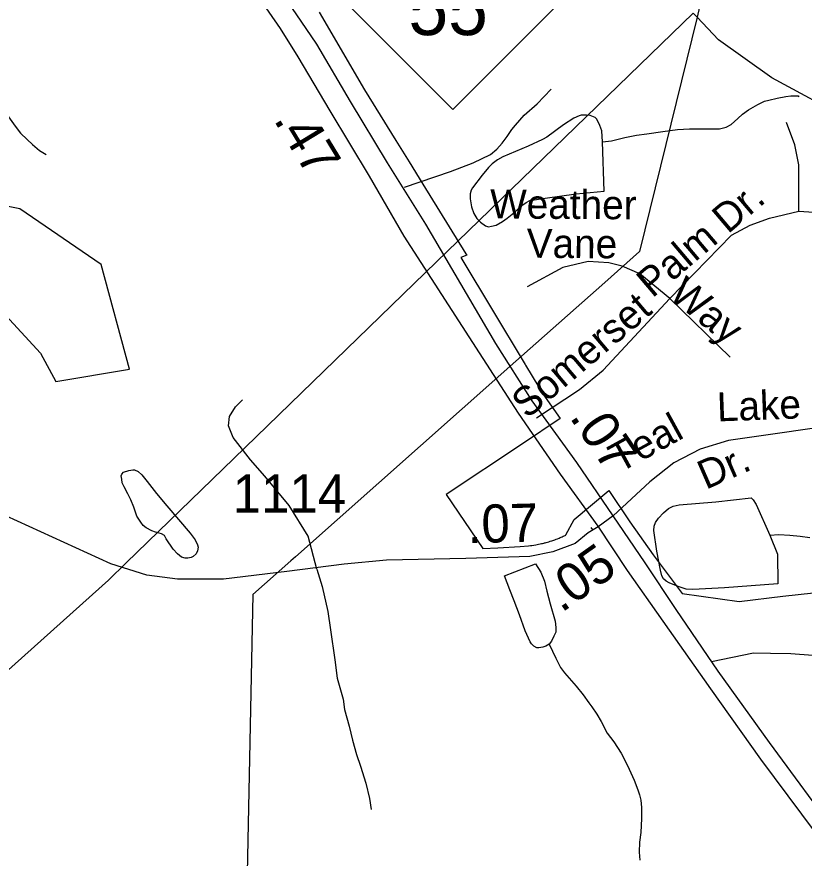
# Model space of a CAD drawing. Extents: x 2001466 to 2224147, y 644118 to 847247.
# Drawn here: x 2049275 to 2051855, y 684326 to 687083 of the extents above; entities that cross this region are included whole.
import ezdxf

# ---------------------------------------------------------------- set-up
doc = ezdxf.new("R2010")
doc.units = 0
for name, color, linetype in [('Exist Boundary Political City Limit New', 7, 'Continuous'), ('Exist Hydrographic Misc Water Feature', 7, 'Continuous'), ('Exist Road Non-System Type 51', 7, 'Continuous'), ('Exist Road Non-System Type 51 Label', 7, 'Continuous'), ('Exist Road Primary NC Divided Attributed', 7, 'Continuous'), ('Exist Road Primary NC Service Mileage Hundredths English Label', 7, 'Continuous'), ('Exist Road Primary NC Shield CELL', 7, 'Continuous'), ('Exist Road Primary NC Shield Number Label', 7, 'Continuous'), ('Exist Road Primary NC UnDivided 4 Lane Attributed', 7, 'Continuous'), ('Exist Road Secondary Mileage Hundredths English Label', 7, 'Continuous'), ('Exist Road Secondary Type 51 Attributed', 7, 'Continuous'), ('Exist Road Secondary Type 51 Number Label', 7, 'Continuous'), ('Exist Utilities Electrical Transmission Line', 7, 'Continuous'), ('Map Preparation Boundary City Limit Buffer Line', 7, 'Continuous')]:
    doc.layers.add(name, color=color, linetype=linetype)

msp = doc.modelspace()

# ---------------------------------------------------------------- linework, layer by layer
at = {"layer": 'Exist Boundary Political City Limit New'}
msp.add_lwpolyline([(2050265.9, 687098), (2050414.5, 686843.8), (2050480, 686737.6), (2050489, 686723.1), (2050517.1, 686677.6), (2050560.2, 686607.7), (2050605.1, 686535), (2050746.4, 686306), (2050749.4, 686301.4), (2050730.4, 686294.2), (2050836.8, 686116.6), (2050934.2, 685954.6), (2050941, 685943.6), (2050941.9, 685941.9), (2050985.2, 685869.7), (2050999.2, 685847.3), (2051055.1, 685766.2), (2050931.8, 685684.1), (2050682.4, 685517.4), (2050802.1, 685341.2), (2050850.9, 685342.5), (2050924, 685346.8), (2050951.9, 685349.8), (2050957.9, 685350.4), (2050962.2, 685351), (2050969.2, 685351.9), (2050976.1, 685353.1), (2050980.1, 685353.8), (2050985, 685354.7), (2050990.4, 685355.8), (2050994.8, 685356.8), (2050998.1, 685357.6), (2051002.5, 685358.6), (2051004.5, 685359.1), (2051006.4, 685359.6), (2051009.9, 685360.5), (2051014.1, 685361.8), (2051018, 685362.8), (2051022.8, 685364.3), (2051028.5, 685366.1), (2051031.8, 685367.2), (2051035.1, 685368.4), (2051038.4, 685369.6), (2051042.6, 685371.1), (2051047.2, 685372.9), (2051052, 685374.8), (2051055.6, 685376.3), (2051058.4, 685377.5), (2051062.1, 685379.1), (2051065.8, 685380.7), (2051068.9, 685382.2), (2051072, 685383.7), (2051074, 685384.6), (2051074.6, 685385.9), (2051101.2, 685436.2), (2051215.4, 685530.8), (2051283.9, 685427.9), (2051360.1, 685319.4), (2051455.6, 685193.5), (2051642.1, 685167.2), (2051785.2, 685184.1), (2051885.9, 685195.9)], dxfattribs=at)
at = {"layer": 'Exist Hydrographic Misc Water Feature'}
msp.add_line((2051504.2, 687081.9), (2051491.3, 687095.4), dxfattribs=at)
for points in [[(2051749.9, 686883), (2051575, 687007.9), (2051504.2, 687081.9)], [(2053012.7, 686541.4), (2052949.9, 686559.9), (2052734, 686652.9), (2052624.9, 686668.3), (2052291.9, 686642.3), (2052007.9, 686743.2), (2051749.9, 686883)], [(2051194, 686673.1), (2051224, 686677.1), (2051267.6, 686687.1), (2051305.8, 686695.5), (2051339.8, 686699.3), (2051391.9, 686707.6), (2051440.1, 686713.7), (2051479.9, 686715.8), (2051521.7, 686715.9), (2051547.5, 686716), (2051577.7, 686715.9), (2051600, 686721.9), (2051615.8, 686730), (2051637.8, 686749.8), (2051653.7, 686764), (2051673.4, 686778.1), (2051703.8, 686796.2), (2051725.3, 686806.3), (2051739.7, 686810.2), (2051767.3, 686816.2), (2051795.6, 686822.4), (2051811.6, 686824.5), (2051835.2, 686823.6), (2051837.5, 686820.6)], [(2051194, 686673.1), (2051192, 686709.2), (2051186, 686727.1), (2051175.8, 686747.3), (2051169.8, 686753.1), (2051153.8, 686759.1), (2051141.9, 686761), (2051124.1, 686761.2), (2051117.7, 686759), (2051099.9, 686751.1), (2051066.1, 686729.1), (2051012.1, 686689), (2050998, 686680.9), (2050950.2, 686658.6), (2050868, 686624.4), (2050850.1, 686614.5), (2050832.1, 686600.7), (2050820.4, 686588.7), (2050800.1, 686564.6), (2050768.5, 686522.3), (2050764.2, 686514.4), (2050760.5, 686502.4), (2050760.3, 686486.6), (2050764.4, 686460.4), (2050772.4, 686438.6), (2050782.5, 686422.4), (2050794.4, 686410.5), (2050810.8, 686398.3), (2050820.6, 686394.3), (2050830.5, 686396.5), (2050846.3, 686400.6), (2050866.1, 686412.6), (2050882.3, 686422.7), (2050908.6, 686444.7), (2050930.1, 686464.9), (2050944.3, 686475), (2050956.2, 686480.8), (2051006, 686488.7), (2051108.3, 686503.2), (2051200.2, 686511.2), (2051194, 686673.1)], [(2049401.9, 685887.4), (2049643.8, 685928.4), (2049550.9, 686271.5), (2049284, 686454.1), (2049117.9, 686487), (2049043, 686462.3), (2049010, 686351.5), (2049351.8, 685980.3), (2049401.9, 685887.4)], [(2049766.4, 685480.6), (2049842.3, 685390.7), (2049858.7, 685368.8), (2049866.7, 685353), (2049868.8, 685345), (2049866.7, 685333.1), (2049862.4, 685322.8), (2049852.8, 685315), (2049846.4, 685311), (2049834.7, 685308.8), (2049826.5, 685308.8), (2049814.4, 685312.7), (2049800.9, 685322.8), (2049786.5, 685338.8), (2049764.6, 685372.5), (2049758.7, 685382.8), (2049748.6, 685388.7), (2049740.8, 685390.7), (2049728.7, 685394.6), (2049716.6, 685398.5), (2049698.8, 685408.5), (2049688.5, 685416.5), (2049680.5, 685426.7), (2049668.4, 685446.3), (2049658.6, 685476.6), (2049648.1, 685500.5), (2049638.3, 685520.3), (2049626.2, 685542.4), (2049620, 685556.3), (2049618.2, 685568.3), (2049616.6, 685578.3), (2049618.4, 685584.5), (2049624.1, 685590.6), (2049642, 685596.4), (2049654.3, 685598.6), (2049660.2, 685598.5), (2049671.9, 685592.6), (2049684.4, 685582.6), (2049702.3, 685560.4), (2049732.2, 685520.6), (2049766.4, 685480.6)], [(2051742.5, 685384.5), (2051768.4, 685322.6), (2051768.6, 685224.4), (2051594.5, 685212.2), (2051490.5, 685206.1), (2051468.8, 685207.8), (2051442.3, 685215.8), (2051412.4, 685227.7), (2051402.6, 685234.1), (2051394.4, 685241.8), (2051388.4, 685251.6), (2051384.7, 685269.6), (2051372.4, 685331.9), (2051362.2, 685399.6), (2051364, 685413.9), (2051368.1, 685425.9), (2051378.2, 685439.7), (2051394.4, 685457.6), (2051410.3, 685471.8), (2051426.1, 685479.9), (2051436.2, 685482), (2051445.8, 685483.8), (2051566.2, 685494), (2051682, 685506.4), (2051688, 685500.3), (2051698, 685484.6), (2051742.5, 685384.5)], [(2051742.5, 685384.5), (2051772.3, 685386.5), (2051807.9, 685384.7), (2051842.2, 685380.7), (2051874.4, 685376.7)], [(2051019.1, 685027.3), (2051009.1, 685021.1), (2050999, 685017), (2050985.1, 685015), (2050978.7, 685015.2), (2050969.1, 685021.1), (2050961.1, 685028.8), (2050957, 685035.1), (2050941, 685070.9), (2050922.7, 685123), (2050904.5, 685168.8), (2050890.5, 685205), (2050872.7, 685250.7), (2050974.2, 685290.9), (2050992.5, 685263), (2051004.6, 685233.2), (2051012.3, 685201.2), (2051022.8, 685159), (2051039, 685103), (2051040.8, 685081.3), (2051041.1, 685067), (2051034.9, 685053.3), (2051027.1, 685037.1), (2051019.1, 685027.3)], [(2051019.1, 685027.3), (2051041.1, 684981), (2051057, 684951), (2051069.3, 684933.3), (2051107.5, 684889.4), (2051131.3, 684861.5), (2051149.5, 684835.2), (2051159.6, 684821.5), (2051175.4, 684797.6), (2051189.7, 684773.5), (2051209.4, 684735.7), (2051231.3, 684707.6), (2051255.7, 684669.8), (2051275.8, 684629.8), (2051297.6, 684581.9), (2051309.7, 684549.7), (2051316, 684533.7), (2051319.7, 684515.7), (2051322.2, 684491.8), (2051322, 684455.8), (2051319.9, 684409.8), (2051315.8, 684378), (2051314.4, 684345.8), (2051316.4, 684319.9)]]:
    msp.add_lwpolyline(points, dxfattribs=at)
at = {"layer": 'Exist Road Non-System Type 51'}
for points in [[(2048833.7, 687263.1), (2048984.3, 687094.1), (2049056.5, 687008.6), (2049109.1, 686937.5), (2049165.6, 686862.4), (2049241.5, 686762.8), (2049268.7, 686724.2), (2049286.3, 686701.9), (2049307.9, 686681.4), (2049325.5, 686665.1), (2049349.1, 686644.6), (2049370.9, 686632.2)], [(2050545.1, 686524.4), (2050696, 686576.1), (2050770.5, 686604.6), (2050827.1, 686631.5), (2050847.5, 686649.1), (2050865.9, 686668.7), (2050882.3, 686690.3), (2050896.8, 686714), (2050909.1, 686727.8), (2050937.7, 686761.2), (2050980.5, 686798.3), (2051003, 686821.9), (2051025.5, 686845.4)], [(2051837.6, 686445.8), (2051837.6, 686597.6), (2051824.9, 686663.4), (2051797.1, 686736.8)], [(2051415.3, 686159.9), (2051617.6, 686367.4), (2051678.3, 686400.3), (2051741.5, 686423), (2051837.6, 686445.8)], [(2051837.6, 686445.8), (2051921, 686440.7), (2051999.4, 686418), (2052067.7, 686377.5), (2052125.9, 686331.9)], [(2051415.3, 686159.9), (2051316.6, 686240.8), (2051258.5, 686266.1), (2051215.5, 686276.3), (2051147.2, 686281.3), (2051063.8, 686261.1), (2050947.4, 686197.8)], [(2050978.2, 685769.1), (2051119.2, 685861.4), (2051196.9, 685924.7), (2051415.3, 686159.9)], [(2051415.3, 686159.9), (2051612.5, 685967.6)], [(2050258.4, 685272.7), (2050229.2, 685381.6), (2050167.7, 685481.5), (2050087.1, 685577.6), (2050041, 685631.5), (2049983.4, 685704.5), (2049968, 685742.9), (2049971.8, 685773.7), (2049991, 685804.4), (2050014.1, 685827.5)], [(2052027.2, 685755), (2051607.4, 685694.3), (2051513.9, 685666.4), (2051427.9, 685620.9), (2051349.5, 685559.1), (2051228.8, 685448.1)], [(2050258.4, 685272.7), (2050275.3, 685216.3), (2050293.6, 685133.9), (2050302.4, 685073.8), (2050316.4, 684975.5), (2050325.1, 684915.3), (2050344.4, 684847.3), (2050348.3, 684812.7), (2050363.6, 684758.9), (2050375.2, 684712.8), (2050388.1, 684666), (2050401.3, 684627.7), (2050418.1, 684571.4), (2050431.1, 684521.1), (2050436.4, 684485)], [(2051552, 684970.7), (2051689.5, 684998.9), (2051745.5, 684997.7), (2051811.5, 684996.4), (2051883.4, 684990.9), (2051951.3, 684987.5), (2052009.2, 684984.4), (2052059.2, 684981.3), (2052115.1, 684978.2), (2052165.1, 684977.2), (2052373.7, 684959.2)]]:
    msp.add_lwpolyline(points, dxfattribs=at)
at = {"layer": 'Exist Road Primary NC Divided Attributed'}
for points in [[(2051228.8, 685448.1), (2051109.7, 685622.9), (2050963.3, 685824.2), (2050845.1, 686012.2), (2050615.5, 686403), (2050489.9, 686604.5), (2050368.1, 686805), (2050257.7, 686992.9), (2050190.5, 687092.6), (2050119.4, 687195.6), (2050028.3, 687309.5), (2049931.6, 687415.4), (2049840.5, 687499.7), (2049751.7, 687571.4), (2049663, 687637.5), (2049608.3, 687670.5), (2049542, 687710.8)], [(2051180.3, 685414.4), (2051056.2, 685584.1), (2050918.5, 685784.6), (2050791, 685981.6), (2050544.3, 686364.1), (2050430.3, 686560.6), (2050302.1, 686775), (2050196.5, 686951.4), (2050138.8, 687044.2), (2050046.6, 687178.5), (2049929.3, 687318.6), (2049866.7, 687382.4), (2049804.1, 687441.6), (2049713, 687517.9), (2049631.1, 687576), (2049506.4, 687658.6)], [(2052762.7, 683375.1), (2052719.2, 683428.3), (2052582.6, 683603.6), (2052303.7, 683957.8), (2052138.7, 684165.1), (2051970.2, 684395.2), (2051742, 684704.9), (2051573.5, 684938.4), (2051436.2, 685140.7), (2051333.9, 685293.7), (2051228.8, 685448.1)], [(2052731.9, 683324.9), (2052440.3, 683693.6), (2052263.9, 683918), (2052098.9, 684133.2), (2051937.2, 684349.6), (2051713, 684650.3), (2051549.1, 684880.3), (2051393.1, 685102.4), (2051275.9, 685268.7), (2051180.3, 685414.4)]]:
    msp.add_lwpolyline(points, dxfattribs=at)
at = {"layer": 'Exist Road Primary NC Shield CELL'}
msp.add_lwpolyline([(2050371, 687112.8), (2050704, 687445.8), (2051037, 687112.8), (2050704, 686779.8)], close=True, dxfattribs=at)
at = {"layer": 'Exist Road Primary NC UnDivided 4 Lane Attributed'}
msp.add_lwpolyline([(2051162.2, 685402.2), (2051157.6, 685409.2)], dxfattribs=at)
at = {"layer": 'Exist Road Secondary Type 51 Attributed'}
for points in [[(2051180.3, 685412.2), (2051147.6, 685392.1), (2051104.3, 685357.3), (2051031.5, 685329.8), (2050956.5, 685315), (2050746.5, 685307.6), (2050486.3, 685302.4), (2050348, 685289.7), (2050160.1, 685265.4), (2049951.6, 685240), (2049800.7, 685240), (2049700.4, 685253.8), (2049582.2, 685290.7), (2049122.4, 685499.9), (2048761.4, 685657.3), (2048563.5, 685746), (2048497, 685788.3), (2048437.9, 685842.1), (2048392.5, 685936.1), (2048375.6, 686000.6)], [(2051228.8, 685448.1), (2051180.3, 685412.2)]]:
    msp.add_lwpolyline(points, dxfattribs=at)
at = {"layer": 'Exist Utilities Electrical Transmission Line'}
for p, q in [((2051512.6, 687116.1), (2051504.2, 687081.9)), ((2050650, 686279.8), (2051491.3, 687095.4)), ((2049986, 685635.9), (2050650, 686279.8)), ((2051201.6, 686212.3), (2050882.2, 685929.2)), ((2050882.2, 685929.2), (2050870.8, 685919.1)), ((2050870.8, 685919.1), (2050187.6, 685313.5)), ((2049633.4, 685294), (2049986, 685635.9)), ((2050187.6, 685313.5), (2050172.3, 685300))]:
    msp.add_line(p, q, dxfattribs=at)
for points in [[(2051504.2, 687081.9), (2051316, 686313.7), (2051201.6, 686212.3)], [(2048444.7, 684220.5), (2048898.2, 684632.3), (2049575, 685237.4), (2049633.4, 685294)], [(2050172.3, 685300), (2050048.4, 685190.1), (2050014.9, 683578.4), (2049411.6, 683170)]]:
    msp.add_lwpolyline(points, dxfattribs=at)
at = {"layer": 'Map Preparation Boundary City Limit Buffer Line'}
msp.add_lwpolyline([(2050265.9, 687098), (2050414.5, 686843.8), (2050480, 686737.6), (2050489, 686723.1), (2050517.1, 686677.6), (2050560.2, 686607.7), (2050605.1, 686535), (2050746.4, 686306), (2050749.4, 686301.4), (2050730.4, 686294.2), (2050836.8, 686116.6), (2050934.2, 685954.6), (2050941, 685943.6), (2050941.9, 685941.9), (2050985.2, 685869.7), (2050999.2, 685847.3), (2051055.1, 685766.2), (2050931.8, 685684.1), (2050682.4, 685517.4), (2050802.1, 685341.2), (2050850.9, 685342.5), (2050924, 685346.8), (2050951.9, 685349.8), (2050957.9, 685350.4), (2050962.2, 685351), (2050969.2, 685351.9), (2050976.1, 685353.1), (2050980.1, 685353.8), (2050985, 685354.7), (2050990.4, 685355.8), (2050994.8, 685356.8), (2050998.1, 685357.6), (2051002.5, 685358.6), (2051004.5, 685359.1), (2051006.4, 685359.6), (2051009.9, 685360.5), (2051014.1, 685361.8), (2051018, 685362.8), (2051022.8, 685364.3), (2051028.5, 685366.1), (2051031.8, 685367.2), (2051035.1, 685368.4), (2051038.4, 685369.6), (2051042.6, 685371.1), (2051047.2, 685372.9), (2051052, 685374.8), (2051055.6, 685376.3), (2051058.4, 685377.5), (2051062.1, 685379.1), (2051065.8, 685380.7), (2051068.9, 685382.2), (2051072, 685383.7), (2051074, 685384.6), (2051074.6, 685385.9), (2051101.2, 685436.2), (2051215.4, 685530.8), (2051283.9, 685427.9), (2051360.1, 685319.4), (2051455.6, 685193.5), (2051642.1, 685167.2), (2051785.2, 685184.1), (2051885.9, 685195.9)], dxfattribs=at)

# ---------------------------------------------------------------- texts
at = {"layer": 'Exist Road Non-System Type 51 Label'}
for s, rotation, p in [('Weather', 359.5957, (2050825.7, 686422.5)), ('Palm Dr.', 40.3126, (2051357.6, 686159.3)), ('Vane', 359.5957, (2050945.7, 686293.5)), ('Way', 320.9161, (2051407.8, 686164.2)), ('Somerset', 40.3126, (2050947.6, 685763.2)), ('Lake', 2.1238, (2051571, 685757)), ('Teal', 28.7346, (2051249.6, 685586.9)), ('Dr.', 23.656, (2051532.9, 685532.6))]:
    msp.add_text(s, height=95, rotation=rotation, dxfattribs=at).set_placement(p)
at = {"layer": 'Exist Road Primary NC Service Mileage Hundredths English Label'}
for s, rotation, p in [('.47', 301.2845, (2050114.6, 686746.1)), ('.07', 304.2757, (2051084.1, 685771.3))]:
    msp.add_text(s, height=125, rotation=rotation, dxfattribs=at).set_placement(p)
at = {"layer": 'Exist Road Primary NC Shield Number Label'}
msp.add_text('55', height=175, dxfattribs=at).set_placement((2050558.2, 687023.1))
at = {"layer": 'Exist Road Secondary Mileage Hundredths English Label'}
for s, rotation, p in [('.07', 1.461, (2050752.5, 685357.9)), ('.05', 35.3051, (2051059.4, 685128.2))]:
    msp.add_text(s, height=125, rotation=rotation, dxfattribs=at).set_placement(p)
at = {"layer": 'Exist Road Secondary Type 51 Number Label'}
msp.add_text('1114', height=125, dxfattribs=at).set_placement((2049981.9, 685458.3))

doc.saveas('drawing.dxf')
